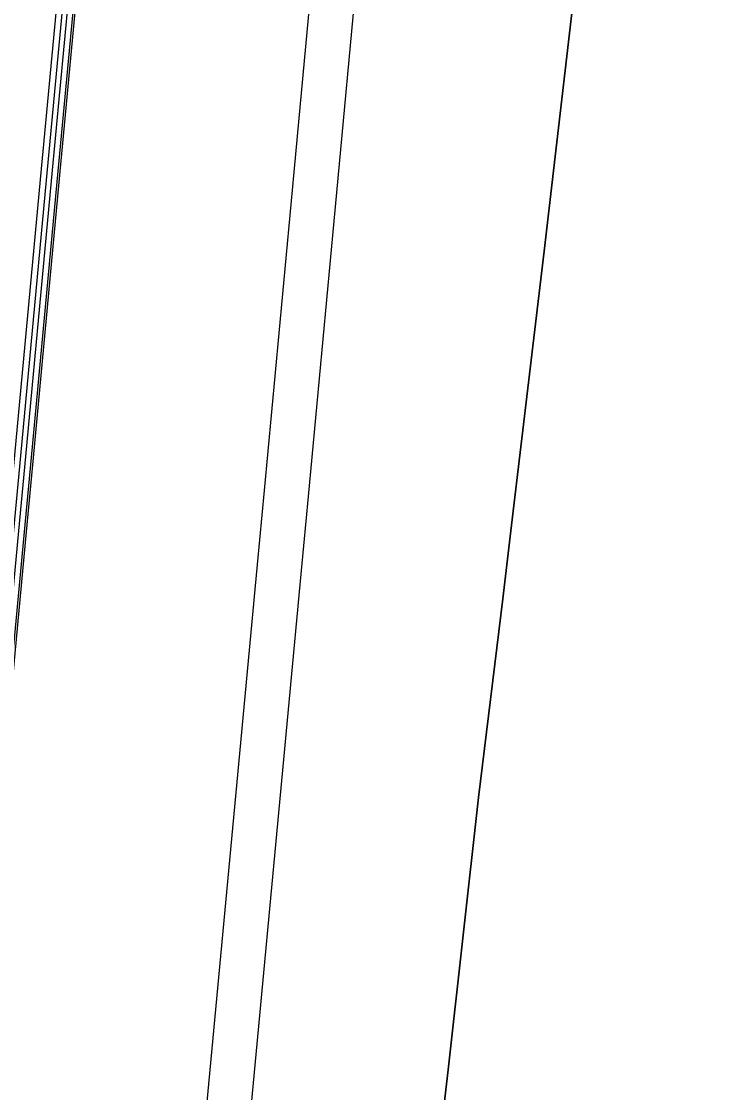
# Model space of a CAD drawing. Extents: x 1797478 to 1804836, y 246529 to 250952.
# Drawn here: x 1797871.8 to 1797936, y 248533.7 to 248630.2 of the extents above; entities that cross this region are included whole.
import ezdxf

# ---------------------------------------------------------------- set-up
doc = ezdxf.new("R2010")
doc.units = 0
for name, color, linetype in [('60', 7, 'Continuous'), ('DTCH-LINBTM', 7, 'Continuous'), ('DTCH-LINFRSLP', 7, 'Continuous'), ('LIMT-CSLINE', 7, 'Continuous'), ('SHDR-UPAV', 7, 'Continuous')]:
    doc.layers.add(name, color=color, linetype=linetype)

msp = doc.modelspace()

# ---------------------------------------------------------------- linework, layer by layer
for points in [[(1797855.527, 248418.02), (1797857.838, 248442.726), (1797860.149, 248467.435), (1797862.46, 248492.15), (1797864.771, 248516.869), (1797867.083, 248541.594), (1797869.396, 248566.325), (1797871.083, 248584.371), (1797871.709, 248591.062), (1797874.032, 248615.898), (1797876.364, 248640.819), (1797878.696, 248665.74), (1797879.744, 248676.943), (1797881.027, 248690.661), (1797883.359, 248715.581), (1797885.691, 248740.502), (1797888.023, 248765.423), (1797888.418, 248769.648), (1797890.354, 248790.344), (1797892.686, 248815.264), (1797895.018, 248840.185)], [(1797855.986, 248417.965), (1797858.296, 248442.669), (1797860.607, 248467.377), (1797862.918, 248492.09), (1797865.229, 248516.808), (1797867.541, 248541.532), (1797869.854, 248566.262), (1797871.541, 248584.307), (1797872.166, 248590.998), (1797874.489, 248615.833), (1797876.821, 248640.754), (1797879.153, 248665.674), (1797880.201, 248676.877), (1797881.485, 248690.595), (1797883.816, 248715.516), (1797886.148, 248740.437), (1797888.48, 248765.357), (1797888.875, 248769.583), (1797890.812, 248790.278), (1797893.144, 248815.199), (1797895.475, 248840.12)], [(1797856.503, 248417.903), (1797858.813, 248442.605), (1797861.124, 248467.312), (1797863.435, 248492.023), (1797865.746, 248516.74), (1797868.057, 248541.462), (1797870.369, 248566.19), (1797872.057, 248584.234), (1797872.682, 248590.925), (1797875.005, 248615.759), (1797877.337, 248640.68), (1797879.668, 248665.601), (1797880.717, 248676.804), (1797882, 248690.522), (1797884.332, 248715.442), (1797886.664, 248740.363), (1797888.996, 248765.284), (1797889.391, 248769.509), (1797891.327, 248790.204), (1797893.659, 248815.125), (1797895.991, 248840.046)]]:
    msp.add_lwpolyline(points)
at = {"layer": '60'}
msp.add_lwpolyline([(1797897.242, 248412.982), (1797899.586, 248437.56), (1797902.091, 248462.122), (1797904.644, 248486.681), (1797907.366, 248511.221), (1797910.218, 248535.747), (1797912.951, 248560.292), (1797915.127, 248578.176), (1797915.9, 248584.81), (1797918.848, 248609.495), (1797921.736, 248634.336), (1797924.526, 248659.191), (1797925.886, 248670.35), (1797927.588, 248684.008), (1797926.044, 248709.482), (1797928.176, 248734.432), (1797930.921, 248759.293), (1797931.383, 248763.509), (1797934.131, 248784.089), (1797929.309, 248810.031)], dxfattribs=at)
at = {"layer": 'DTCH-LINBTM'}
msp.add_lwpolyline([(1797881.5, 248414.883), (1797883.802, 248439.513), (1797886.103, 248464.147), (1797888.405, 248488.786), (1797890.706, 248513.43), (1797893.008, 248538.08), (1797895.311, 248562.735), (1797896.99, 248580.727), (1797897.613, 248587.398), (1797899.931, 248612.198), (1797902.263, 248637.119), (1797904.594, 248662.039), (1797905.643, 248673.242), (1797906.926, 248686.96), (1797909.258, 248711.881), (1797911.59, 248736.802), (1797913.922, 248761.722), (1797914.317, 248765.947), (1797916.253, 248786.643), (1797918.585, 248811.564)], dxfattribs=at)
at = {"layer": 'DTCH-LINFRSLP'}
msp.add_lwpolyline([(1797877.529, 248415.363), (1797879.832, 248440.004), (1797882.135, 248464.65), (1797884.438, 248489.3), (1797886.741, 248513.956), (1797889.045, 248538.617), (1797891.348, 248563.284), (1797893.029, 248581.284), (1797893.652, 248587.958), (1797895.971, 248612.764), (1797898.303, 248637.684), (1797900.635, 248662.605), (1797901.683, 248673.808), (1797902.966, 248687.526), (1797905.298, 248712.447), (1797907.63, 248737.367), (1797909.962, 248762.288), (1797910.357, 248766.513), (1797912.294, 248787.209), (1797914.625, 248812.129)], dxfattribs=at)
at = {"layer": 'LIMT-CSLINE'}
msp.add_lwpolyline([(1797936.002, 248834.329), (1797929.309, 248810.031), (1797934.131, 248784.089), (1797931.383, 248763.509), (1797930.921, 248759.293), (1797928.176, 248734.432), (1797926.044, 248709.482), (1797927.588, 248684.008), (1797925.886, 248670.35), (1797924.526, 248659.191), (1797921.736, 248634.336), (1797918.848, 248609.495), (1797915.9, 248584.81), (1797915.127, 248578.176), (1797912.951, 248560.292), (1797910.218, 248535.747), (1797907.366, 248511.221), (1797904.644, 248486.681), (1797902.091, 248462.122), (1797899.586, 248437.56), (1797897.242, 248412.982)], dxfattribs=at)
at = {"layer": 'SHDR-UPAV'}
for points in [[(1797854.993, 248418.085), (1797857.304, 248442.792), (1797859.615, 248467.503), (1797861.926, 248492.219), (1797864.238, 248516.94), (1797866.55, 248541.666), (1797868.863, 248566.399), (1797870.551, 248584.446), (1797871.176, 248591.138), (1797873.499, 248615.974), (1797875.831, 248640.895), (1797878.163, 248665.816), (1797879.211, 248677.019), (1797880.495, 248690.737), (1797882.827, 248715.657), (1797885.158, 248740.578), (1797887.49, 248765.499), (1797887.885, 248769.724), (1797889.822, 248790.42), (1797892.154, 248815.34), (1797894.485, 248840.261)], [(1797854.993, 248418.085), (1797857.304, 248442.792), (1797859.615, 248467.503), (1797861.926, 248492.219), (1797864.238, 248516.94), (1797866.55, 248541.666), (1797868.863, 248566.399), (1797870.551, 248584.446), (1797871.176, 248591.138), (1797873.499, 248615.974), (1797875.831, 248640.895), (1797878.163, 248665.816), (1797879.211, 248677.019), (1797880.495, 248690.737), (1797882.827, 248715.657), (1797885.158, 248740.578), (1797887.49, 248765.499), (1797887.885, 248769.724), (1797889.822, 248790.42), (1797892.154, 248815.34), (1797894.485, 248840.261)], [(1797856.681, 248417.881), (1797858.991, 248442.583), (1797861.301, 248467.289), (1797863.612, 248492), (1797865.923, 248516.716), (1797868.235, 248541.438), (1797870.547, 248566.166), (1797872.234, 248584.209), (1797872.859, 248590.9), (1797875.182, 248615.734), (1797877.514, 248640.655), (1797879.846, 248665.575), (1797880.894, 248676.778), (1797882.178, 248690.496), (1797884.509, 248715.417), (1797886.841, 248740.338), (1797889.173, 248765.258), (1797889.568, 248769.484), (1797891.505, 248790.179), (1797893.837, 248815.1), (1797896.168, 248840.021)]]:
    msp.add_lwpolyline(points, dxfattribs=at)

doc.saveas('drawing.dxf')
